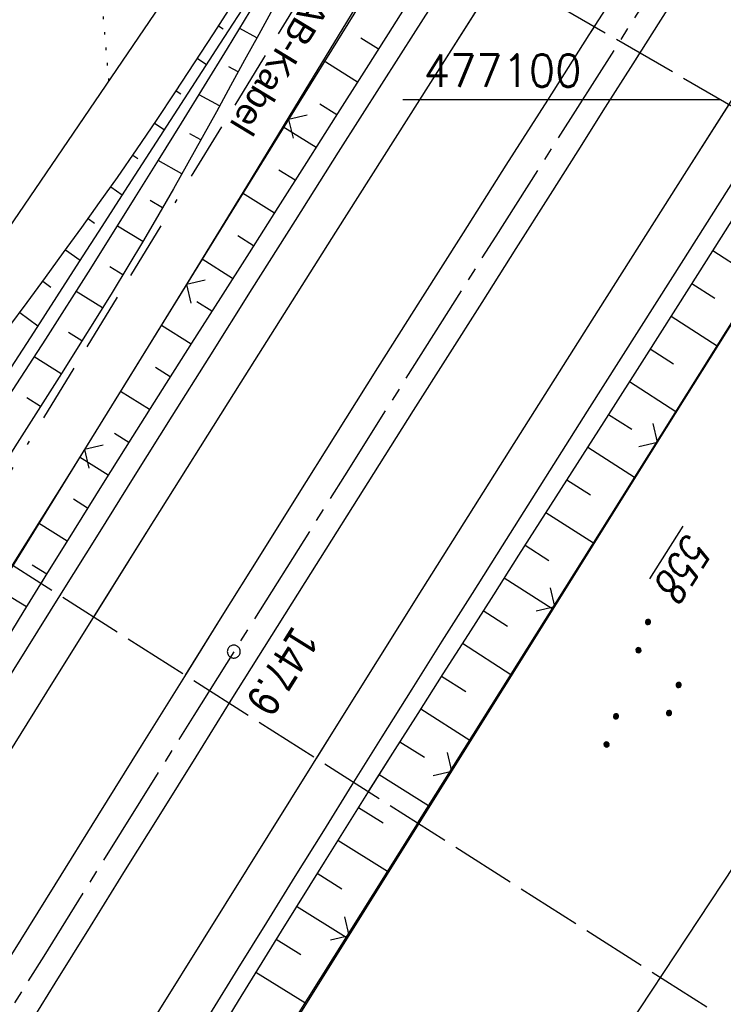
# Model space of a CAD drawing. Extents: x 510526 to 513920, y 467229 to 478797.
# Tile 429 of 467: x 512839 to 512894, y 477030 to 477106. Entities that reach past the tile are written whole.
import ezdxf
from ezdxf.enums import TextEntityAlignment as Align

# ---------------------------------------------------------------- set-up
doc = ezdxf.new("R2010")
doc.units = 0
doc.header["$LTSCALE"] = 10
doc.header["$MEASUREMENT"] = 0
for name, pattern in [('ACAD_ISO16W100', [73, 15, -6.5, 15, -6.5, 15, -7, 1, -7]), ('ACHSE', [5.5, 4, -0.5, 0.5, -0.5]), ('LT00', [0]), ('LT14', [0.6, 0.5, -0.1]), ('PUNKTX2_STR', [0.6, 0.1, -0.5])]:
    doc.linetypes.add(name, pattern=pattern)
doc.layers.get('0').update_dxf_attribs({"linetype": 'LT00'})
for name, color, linetype in [('-AX-020', 250, 'ACHSE'), ('-ST-20-1', 250, 'LT00'), ('BAB-KABEL', 220, 'ACAD_ISO16W100'), ('BAB-KABEL_TEXT', 221, 'Continuous'), ('DFK_AB_FLNR', 7, 'Continuous'), ('DFK_AB_L', 21, 'LT00'), ('DFK_NUTZUNG', 250, 'LT00'), ('DFK_NUTZUNGSGRENZE', 70, 'PUNKTX2_STR'), ('V87_AFBR_BAB', 250, 'LT00'), ('V87_BOESCH', 250, 'LT00'), ('V87_BOSCHUNG', 250, 'LT00'), ('V87_LD_MARK', 250, 'LT00'), ('V87_ZAUN', 40, 'LT00'), ('V88_AFBR_BAB', 250, 'LT00'), ('V88_BOESCH', 250, 'LT00'), ('V88_BOSCHUNG', 250, 'LT00'), ('V88_LD_MARK', 250, 'LT00'), ('V88_RASTER', 250, 'LT00'), ('V88_ZAUN', 40, 'LT00')]:
    doc.layers.add(name, color=color, linetype=linetype)
doc.layers.add('-BLATT_87-RAND', color=7, linetype='LT14', plot=False)
doc.layers.add('-BLATT_88-RAND', color=7, linetype='LT14', plot=False)
doc.styles.add('Beschrift', font='ARIAL.TTF')
doc.styles.get("Standard").update_dxf_attribs({"font": 'romans.shx'})

# ---------------------------------------------------------------- blocks, each defined once
blk = doc.blocks.new('SYMB0002')
at = {"color": 0, "linetype": 'ByBlock'}
for points in [[(-0.031395, 0.499013), (-0.093691, 0.491144), (-0.154509, 0.475528), (-0.21289, 0.452414), (-0.267913, 0.422164), (-0.318712, 0.385257), (-0.364484, 0.342274), (-0.404509, 0.293893), (-0.438154, 0.240877), (-0.464888, 0.184062), (-0.484292, 0.124345), (-0.496058, 0.062667), (-0.5, 0)], [(-0.5, 0), (-0.496058, -0.062667), (-0.484292, -0.124345), (-0.464888, -0.184062), (-0.438154, -0.240877), (-0.404509, -0.293893), (-0.364485, -0.342274), (-0.318712, -0.385257), (-0.267914, -0.422164), (-0.21289, -0.452414), (-0.154509, -0.475529), (-0.093691, -0.491144), (-0.031395, -0.499014), (0.031395, -0.499014)], [(0.5, 0), (0.496057, 0.062667), (0.484292, 0.124345), (0.464888, 0.184062), (0.438153, 0.240877), (0.404509, 0.293893), (0.364484, 0.342274), (0.318712, 0.385257), (0.267913, 0.422164), (0.21289, 0.452414), (0.154509, 0.475528), (0.093691, 0.491144), (0.031395, 0.499013), (-0.031395, 0.499013)], [(0.031395, -0.499014), (0.093691, -0.491144), (0.154509, -0.475529), (0.21289, -0.452414), (0.267914, -0.422164), (0.318712, -0.385257), (0.364485, -0.342274), (0.404509, -0.293893), (0.438154, -0.240877), (0.464889, -0.184062), (0.484292, -0.124345), (0.496058, -0.062667), (0.5, 0)]]:
    blk.add_lwpolyline(points, dxfattribs=at)
blk = doc.blocks.new('SYMB0024')
at = {"color": 0, "linetype": 'ByBlock'}
for p, q in [((-0.5, 0.5), (0, 0)), ((0, 0), (0.5, 0.5))]:
    blk.add_line(p, q, dxfattribs=at)
blk = doc.blocks.new('SYMB7111')
at = {"color": 0, "linetype": 'ByBlock'}
for p, q in [((-0.13, 0.202919), (-0.13, 0.177081)), ((-0.125, 0.172895), (-0.125, 0.207105)), ((-0.12, 0.209164), (-0.12, 0.170836)), ((-0.115, 0.170204), (-0.115, 0.209796)), ((-0.11, 0.209164), (-0.11, 0.170836)), ((-0.105, 0.172895), (-0.105, 0.207105)), ((-0.1, 0.202919), (-0.1, 0.177081)), ((-0.095, 0.189874), (-0.095, 0.190146)), ((0.1, 0.202919), (0.1, 0.177081)), ((0.105, 0.172895), (0.105, 0.207105)), ((0.11, 0.209164), (0.11, 0.170836)), ((0.115, 0.170204), (0.115, 0.209796)), ((0.12, 0.209164), (0.12, 0.170836)), ((0.125, 0.172895), (0.125, 0.207105)), ((0.13, 0.202919), (0.13, 0.177081)), ((0.135, 0.189874), (0.135, 0.190146)), ((-0.515, -0.177081), (-0.515, -0.202919)), ((-0.51, -0.207105), (-0.51, -0.172895)), ((-0.505, -0.170836), (-0.505, -0.209164)), ((-0.5, -0.209796), (-0.5, -0.170204)), ((-0.495, -0.170836), (-0.495, -0.209164)), ((-0.49, -0.207105), (-0.49, -0.172895)), ((-0.485, -0.177081), (-0.485, -0.202919)), ((-0.48, -0.190126), (-0.48, -0.189854)), ((-0.285, -0.177081), (-0.285, -0.202919)), ((-0.28, -0.207105), (-0.28, -0.172895)), ((-0.275, -0.170836), (-0.275, -0.209164)), ((-0.27, -0.209796), (-0.27, -0.170204)), ((-0.265, -0.170836), (-0.265, -0.209164)), ((-0.26, -0.207105), (-0.26, -0.172895)), ((-0.255, -0.177081), (-0.255, -0.202919)), ((-0.25, -0.190126), (-0.25, -0.189854)), ((0.255, -0.177081), (0.255, -0.202919)), ((0.26, -0.207105), (0.26, -0.172895)), ((0.265, -0.170836), (0.265, -0.209164)), ((0.27, -0.209796), (0.27, -0.170204)), ((0.275, -0.170836), (0.275, -0.209164)), ((0.28, -0.207105), (0.28, -0.172895)), ((0.285, -0.177081), (0.285, -0.202919)), ((0.29, -0.190126), (0.29, -0.189854)), ((0.485, -0.177081), (0.485, -0.202919)), ((0.49, -0.207105), (0.49, -0.172895)), ((0.495, -0.170836), (0.495, -0.209164)), ((0.5, -0.209796), (0.5, -0.170204)), ((0.505, -0.170836), (0.505, -0.209164)), ((0.51, -0.207105), (0.51, -0.172895)), ((0.515, -0.177081), (0.515, -0.202919)), ((0.52, -0.190126), (0.52, -0.189854))]:
    blk.add_line(p, q, dxfattribs=at)
for points in [[(-0.095, 0.19), (-0.096981, 0.198678), (-0.10253, 0.205637), (-0.11055, 0.209499), (-0.11945, 0.209499), (-0.12747, 0.205637), (-0.133019, 0.198678), (-0.135, 0.19), (-0.133019, 0.181322), (-0.12747, 0.174363), (-0.11945, 0.170501), (-0.11055, 0.170501), (-0.10253, 0.174363), (-0.096981, 0.181322), (-0.095, 0.19)], [(0.135, 0.19), (0.133019, 0.198678), (0.12747, 0.205637), (0.11945, 0.209499), (0.11055, 0.209499), (0.10253, 0.205637), (0.096981, 0.198678), (0.095, 0.19), (0.096981, 0.181322), (0.10253, 0.174363), (0.11055, 0.170501), (0.11945, 0.170501), (0.12747, 0.174363), (0.133019, 0.181322), (0.135, 0.19)], [(-0.48, -0.19), (-0.481981, -0.181322), (-0.48753, -0.174363), (-0.49555, -0.170501), (-0.50445, -0.170501), (-0.51247, -0.174363), (-0.518019, -0.181322), (-0.52, -0.19), (-0.518019, -0.198678), (-0.51247, -0.205637), (-0.50445, -0.209499), (-0.49555, -0.209499), (-0.48753, -0.205637), (-0.481981, -0.198678), (-0.48, -0.19)], [(-0.25, -0.19), (-0.251981, -0.181322), (-0.25753, -0.174363), (-0.26555, -0.170501), (-0.27445, -0.170501), (-0.28247, -0.174363), (-0.288019, -0.181322), (-0.29, -0.19), (-0.288019, -0.198678), (-0.28247, -0.205637), (-0.27445, -0.209499), (-0.26555, -0.209499), (-0.25753, -0.205637), (-0.251981, -0.198678), (-0.25, -0.19)], [(0.29, -0.19), (0.288019, -0.181322), (0.28247, -0.174363), (0.27445, -0.170501), (0.26555, -0.170501), (0.25753, -0.174363), (0.251981, -0.181322), (0.25, -0.19), (0.251981, -0.198678), (0.25753, -0.205637), (0.26555, -0.209499), (0.27445, -0.209499), (0.28247, -0.205637), (0.288019, -0.198678), (0.29, -0.19)], [(0.52, -0.19), (0.518019, -0.181322), (0.51247, -0.174363), (0.50445, -0.170501), (0.49555, -0.170501), (0.48753, -0.174363), (0.481981, -0.181322), (0.48, -0.19), (0.481981, -0.198678), (0.48753, -0.205637), (0.49555, -0.209499), (0.50445, -0.209499), (0.51247, -0.205637), (0.518019, -0.198678), (0.52, -0.19)]]:
    blk.add_lwpolyline(points, dxfattribs=at)

msp = doc.modelspace()

# ---------------------------------------------------------------- linework, layer by layer
at = {"layer": '-AX-020', "ltscale": 0.2, "flags": 128}
msp.add_lwpolyline([(513881.716, 478796.972), (513877.87, 478787.354), (513870.367, 478768.801), (513862.788, 478750.278), (513855.137, 478731.786), (513847.411, 478713.324), (513839.611, 478694.893), (513831.738, 478676.494), (513823.791, 478658.127), (513815.771, 478639.791), (513807.678, 478621.487), (513799.512, 478603.216), (513791.272, 478584.978), (513782.96, 478566.773), (513774.576, 478548.601), (513766.118, 478530.463), (513757.588, 478512.359), (513748.986, 478494.289), (513740.312, 478476.254), (513731.565, 478458.253), (513722.747, 478440.287), (513713.857, 478422.357), (513704.896, 478404.463), (513695.863, 478386.605), (513686.758, 478368.782), (513677.583, 478350.997), (513668.336, 478333.248), (513659.019, 478315.536), (513649.63, 478297.862), (513640.172, 478280.225), (513630.643, 478262.626), (513621.043, 478245.066), (513611.374, 478227.544), (513601.634, 478210.061), (513591.825, 478192.617), (513586.745, 478183.647), (513576.83, 478166.262), (513566.848, 478148.917), (513556.8, 478131.609), (513546.688, 478114.338), (513536.514, 478097.104), (513526.28, 478079.906), (513515.988, 478062.743), (513505.638, 478045.613), (513495.234, 478028.517), (513484.778, 478011.453), (513474.27, 477994.421), (513463.712, 477977.419), (513453.108, 477960.447), (513442.457, 477943.503), (513431.762, 477926.587), (513421.026, 477909.698), (513410.248, 477892.835), (513399.432, 477875.997), (513388.579, 477859.182), (513377.691, 477842.39), (513366.769, 477825.62), (513355.815, 477808.871), (513344.831, 477792.142), (513333.819, 477775.431), (513322.78, 477758.738), (513311.715, 477742.062), (513300.628, 477725.401), (513289.519, 477708.754), (513278.389, 477692.121), (513267.242, 477675.5), (513256.078, 477658.891), (513244.899, 477642.291), (513233.706, 477625.7), (513222.502, 477609.117), (513211.288, 477592.542), (513200.066, 477575.971), (513188.837, 477559.405), (513177.603, 477542.843), (513166.366, 477526.282), (513154.797, 477509.239), (513142.496, 477491.114), (513130.197, 477472.988), (513117.902, 477454.859), (513105.613, 477436.726), (513093.333, 477418.587), (513081.064, 477400.44), (513068.808, 477382.285), (513056.567, 477364.119), (513044.344, 477345.942), (513032.141, 477327.752), (513019.958, 477309.547), (513007.8, 477291.325), (512995.668, 477273.087), (512983.565, 477254.83), (512971.492, 477236.552), (512959.452, 477218.253), (512947.447, 477199.931), (512935.479, 477181.584), (512923.551, 477163.212), (512911.665, 477144.812), (512899.822, 477126.385), (512888.026, 477107.927), (512876.279, 477089.439), (512864.582, 477070.918), (512852.939, 477052.364), (512841.352, 477033.775), (512829.822, 477015.15), (512818.352, 476996.488), (512806.945, 476977.787), (512795.603, 476959.048), (512789.644, 476949.141), (512778.405, 476930.339), (512767.236, 476911.496), (512756.135, 476892.613), (512745.103, 476873.688), (512734.14, 476854.724), (512723.246, 476835.72), (512712.422, 476816.676), (512701.668, 476797.593), (512690.983, 476778.471), (512680.369, 476759.309), (512669.824, 476740.11), (512659.35, 476720.871), (512648.946, 476701.595), (512638.612, 476682.281), (512628.349, 476662.929), (512618.157, 476643.54), (512608.036, 476624.113), (512597.985, 476604.65), (512588.006, 476585.15), (512578.098, 476565.614), (512568.261, 476546.042), (512558.497, 476526.434), (512548.803, 476506.791), (512539.182, 476487.112), (512529.632, 476467.399), (512520.155, 476447.65), (512510.749, 476427.867), (512501.416, 476408.05), (512492.156, 476388.199), (512482.968, 476368.314), (512473.852, 476348.396), (512464.81, 476328.445), (512455.84, 476308.46), (512446.944, 476288.443), (512438.12, 476268.394), (512429.37, 476248.313), (512420.694, 476228.2), (512412.09, 476208.055), (512403.561, 476187.879), (512395.105, 476167.672), (512386.723, 476147.434), (512378.415, 476127.166), (512370.181, 476106.867), (512362.021, 476086.539), (512353.936, 476066.181), (512345.925, 476045.794), (512337.988, 476025.377), (512330.127, 476004.932), (512322.339, 475984.458), (512314.627, 475963.955), (512306.989, 475943.425), (512299.427, 475922.867), (512291.94, 475902.281), (512284.528, 475881.669), (512277.191, 475861.029), (512269.93, 475840.362), (512262.744, 475819.67), (512255.634, 475798.951), (512248.599, 475778.206), (512241.641, 475757.436), (512234.758, 475736.641), (512227.951, 475715.82), (512221.221, 475694.975), (512214.566, 475674.105), (512207.988, 475653.211), (512201.487, 475632.294), (512200.128, 475627.887), (512194.281, 475608.791), (512188.5, 475589.674), (512182.785, 475570.538), (512177.137, 475551.381), (512171.56, 475532.204), (512166.053, 475513.007), (512160.618, 475493.788), (512155.257, 475474.55), (512149.971, 475455.29), (512148.09, 475448.361), (512142.908, 475429.074), (512137.804, 475409.765), (512132.778, 475390.436), (512127.829, 475371.088), (512122.957, 475351.719), (512118.163, 475332.332), (512113.447, 475312.925), (512108.808, 475293.499), (512104.247, 475274.055), (512099.765, 475254.593), (512095.36, 475235.113), (512091.033, 475215.616), (512086.785, 475196.101), (512082.614, 475176.57), (512078.522, 475157.022), (512074.508, 475137.458), (512070.573, 475117.878), (512066.716, 475098.282), (512063.238, 475080.246), (512059.532, 475060.621), (512055.901, 475040.983), (512052.344, 475021.33), (512048.857, 475001.665), (512045.438, 474981.988), (512042.084, 474962.3), (512038.794, 474942.602), (512035.562, 474922.893), (512032.388, 474903.175), (512029.269, 474883.449), (512026.201, 474863.714), (512023.183, 474843.972), (512020.21, 474824.222), (512017.282, 474804.467), (512014.394, 474784.705), (512011.544, 474764.937), (512008.73, 474745.165), (512005.949, 474725.388), (512003.198, 474705.607), (512000.474, 474685.821), (511997.775, 474666.033), (511995.098, 474646.242), (511992.439, 474626.448), (511989.798, 474606.651), (511987.169, 474586.854), (511984.552, 474567.054), (511981.943, 474547.253), (511979.34, 474527.452), (511976.744, 474507.689), (511975.127, 474495.377), (511973.477, 474482.815), (511971.825, 474470.254), (511970.169, 474457.693), (511968.506, 474445.133), (511966.835, 474432.574), (511965.154, 474420.016), (511963.46, 474407.46), (511961.752, 474394.906), (511960.027, 474382.355), (511958.283, 474369.806), (511956.518, 474357.259), (511954.73, 474344.717), (511952.918, 474332.177), (511951.078, 474319.642), (511949.209, 474307.111), (511947.309, 474294.584), (511945.376, 474282.063), (511943.407, 474269.547), (511941.4, 474257.038), (511939.355, 474244.534), (511937.267, 474232.038), (511935.137, 474219.549), (511932.96, 474207.067), (511930.736, 474194.594), (511928.462, 474182.131), (511926.136, 474169.676), (511923.757, 474157.232), (511921.321, 474144.799), (511918.829, 474132.377), (511916.276, 474119.967), (511913.661, 474107.57), (511910.982, 474095.187), (511908.238, 474082.818), (511905.425, 474070.464), (511902.544, 474058.127), (511899.59, 474045.806), (511896.562, 474033.504), (511893.47, 474021.261), (511890.29, 474008.997), (511887.033, 473996.753), (511883.699, 473984.53), (511880.287, 473972.328), (511876.798, 473960.148), (511873.233, 473947.991), (511869.591, 473935.856), (511865.873, 473923.745), (511862.077, 473911.656), (511858.206, 473899.593), (511854.259, 473887.554), (511850.236, 473875.54), (511846.136, 473863.552), (511841.962, 473851.59), (511837.711, 473839.654), (511833.386, 473827.746), (511828.985, 473815.865), (511824.51, 473804.012), (511819.96, 473792.188), (511815.335, 473780.392), (511810.636, 473768.626), (511805.863, 473756.89), (511801.015, 473745.185), (511796.094, 473733.51), (511791.099, 473721.866), (511786.031, 473710.255), (511780.889, 473698.675), (511775.675, 473687.128), (511770.388, 473675.615), (511765.028, 473664.135), (511759.596, 473652.689), (511754.091, 473641.278), (511748.515, 473629.901), (511742.867, 473618.56), (511737.147, 473607.255), (511731.356, 473595.986), (511725.494, 473584.754), (511719.562, 473573.559), (511713.558, 473562.402), (511707.485, 473551.283), (511701.341, 473540.203), (511695.128, 473529.162), (511688.845, 473518.159), (511682.492, 473507.198), (511676.07, 473496.276), (511669.58, 473485.395), (511663.021, 473474.555), (511656.394, 473463.757), (511649.699, 473453.001), (511642.935, 473442.288), (511636.105, 473431.617), (511629.207, 473420.99), (511622.242, 473410.406), (511615.211, 473399.867), (511608.113, 473389.372), (511600.949, 473378.922), (511593.719, 473368.518), (511586.423, 473358.16), (511579.062, 473347.848), (511571.637, 473337.582), (511564.147, 473327.364), (511556.592, 473317.193), (511548.973, 473307.07), (511541.291, 473296.996), (511533.545, 473286.969), (511525.735, 473276.993), (511517.863, 473267.066), (511509.929, 473257.188), (511501.932, 473247.361), (511493.873, 473237.584), (511485.753, 473227.859), (511477.572, 473218.186), (511475.548, 473215.811), (511467.291, 473206.202), (511458.976, 473196.642), (511450.605, 473187.132), (511442.182, 473177.667), (511433.709, 473168.249), (511425.188, 473158.872), (511416.622, 473149.537), (511408.014, 473140.241), (511399.365, 473130.982), (511390.679, 473121.758), (511381.958, 473112.568), (511373.205, 473103.409), (511364.421, 473094.278), (511355.61, 473085.175), (511346.772, 473076.096), (511337.912, 473067.039), (511329.031, 473058.003), (511320.132, 473048.986), (511311.216, 473039.984), (511302.286, 473030.997), (511293.345, 473022.02), (511284.394, 473013.053), (511275.436, 473004.094), (511266.473, 472995.139), (511255.909, 472984.591), (511236.789, 472965.502), (511230.177, 472958.9), (511223.567, 472952.294), (511216.964, 472945.683), (511210.368, 472939.063), (511203.785, 472932.433), (511197.215, 472925.788), (511190.663, 472919.125), (511184.131, 472912.443), (511177.622, 472905.739), (511171.139, 472899.01), (511164.685, 472892.252), (511158.263, 472885.464), (511151.877, 472878.643), (511145.529, 472871.786), (511139.222, 472864.891), (511132.96, 472857.955), (511126.746, 472850.976), (511120.583, 472843.952), (511114.476, 472836.881), (511109.32, 472830.82), (511103.322, 472823.655), (511097.386, 472816.438), (511091.511, 472809.171), (511085.699, 472801.854), (511079.95, 472794.488), (511074.265, 472787.072), (511068.642, 472779.609), (511063.084, 472772.097), (511057.591, 472764.538), (511052.162, 472756.933), (511046.799, 472749.281), (511041.501, 472741.584), (511036.27, 472733.841), (511031.105, 472726.054), (511026.007, 472718.223), (511020.976, 472710.349), (511016.012, 472702.431), (511011.117, 472694.472), (511006.29, 472686.471), (511001.532, 472678.429), (510996.842, 472670.347), (510992.223, 472662.225), (510987.672, 472654.063), (510983.192, 472645.863), (510978.782, 472637.625), (510974.443, 472629.349), (510970.175, 472621.036), (510965.978, 472612.687), (510961.853, 472604.303), (510957.799, 472595.883), (510953.818, 472587.43), (510949.91, 472578.942), (510946.074, 472570.422), (510942.311, 472561.868), (510938.622, 472553.283), (510935.007, 472544.666), (510931.465, 472536.02), (510927.997, 472527.343), (510924.604, 472518.636), (510921.286, 472509.901), (510918.042, 472501.138), (510914.874, 472492.347), (510911.781, 472483.529), (510908.763, 472474.686), (510905.821, 472465.817), (510902.956, 472456.923), (510900.166, 472448.004), (510897.454, 472439.062), (510894.817, 472430.098), (510892.258, 472421.111), (510889.776, 472412.102), (510887.37, 472403.073), (510885.043, 472394.023), (510882.792, 472384.954), (510880.62, 472375.866), (510878.525, 472366.759), (510876.509, 472357.635), (510874.57, 472348.494), (510872.71, 472339.337), (510870.929, 472330.164), (510869.226, 472320.976), (510867.602, 472311.774), (510866.056, 472302.558), (510864.59, 472293.33), (510863.202, 472284.089), (510861.894, 472274.837), (510860.665, 472265.574), (510859.516, 472256.301), (510858.445, 472247.018), (510857.455, 472237.726), (510856.544, 472228.427), (510855.712, 472219.119), (510854.96, 472209.806), (510854.288, 472200.485), (510853.696, 472191.159), (510853.184, 472181.829), (510852.752, 472172.495), (510852.399, 472163.157), (510852.127, 472153.817), (510851.934, 472144.475), (510851.822, 472135.131), (510851.789, 472125.787), (510851.836, 472116.443), (510851.964, 472107.1), (510852.009, 472104.711), (510852.237, 472095.37), (510852.543, 472086.03), (510852.927, 472076.694), (510853.387, 472067.361), (510853.922, 472058.032), (510854.53, 472048.707), (510855.21, 472039.388), (510855.961, 472030.074), (510856.782, 472020.766), (510857.671, 472011.464), (510858.627, 472002.169), (510859.649, 471992.88), (510860.734, 471983.599), (510861.883, 471974.326), (510863.094, 471965.06), (510864.364, 471955.802), (510865.694, 471946.554), (510867.082, 471937.313), (510868.525, 471928.081), (510870.024, 471918.857), (510871.577, 471909.643), (510873.182, 471900.438), (510874.839, 471891.241), (510876.545, 471882.054), (510878.3, 471872.876), (510880.102, 471863.708), (510881.95, 471854.548), (510883.842, 471845.397), (510885.778, 471836.255), (510887.756, 471827.123), (510889.775, 471817.999), (510891.834, 471808.885), (510893.93, 471799.779), (510896.064, 471790.681), (510898.233, 471781.592), (510900.437, 471772.511), (510902.673, 471763.439), (510904.942, 471754.374), (510907.241, 471745.317), (510909.57, 471736.267), (510911.926, 471727.225), (510914.31, 471718.19), (510916.719, 471709.161), (510919.152, 471700.139), (510921.608, 471691.124), (510924.087, 471682.114), (510926.585, 471673.11), (510929.104, 471664.112), (510931.64, 471655.118), (510934.193, 471646.129), (510936.762, 471637.145), (510939.345, 471628.165), (510941.941, 471619.188), (510944.55, 471610.216), (510947.169, 471601.246), (510949.797, 471592.279), (510952.434, 471583.314), (510955.078, 471574.352), (510957.727, 471565.391), (510960.382, 471556.431), (510963.039, 471547.473), (510967.703, 471531.767), (510970.248, 471523.199), (510975.26, 471506.323), (510980.27, 471489.445), (510985.273, 471472.566), (510990.267, 471455.684), (510995.248, 471438.798), (511000.214, 471421.908), (511005.162, 471405.012), (511010.087, 471388.11), (511014.988, 471371.201), (511019.861, 471354.283), (511024.703, 471337.357), (511029.511, 471320.421), (511034.281, 471303.475), (511039.011, 471286.517), (511043.698, 471269.547), (511048.338, 471252.564), (511052.928, 471235.568), (511057.465, 471218.557), (511061.945, 471201.532), (511066.367, 471184.491), (511070.726, 471167.434), (511075.019, 471150.36), (511079.243, 471133.269), (511083.395, 471116.16), (511086.572, 471102.843), (511090.589, 471085.702), (511094.527, 471068.543), (511098.388, 471051.366), (511102.17, 471034.172), (511105.875, 471016.961), (511109.501, 470999.734), (511113.048, 470982.489), (511116.518, 470965.23), (511119.908, 470947.954), (511123.221, 470930.663), (511126.454, 470913.357), (511129.609, 470896.037), (511132.686, 470878.703), (511135.683, 470861.354), (511138.602, 470843.993), (511141.441, 470826.619), (511144.202, 470809.231), (511146.884, 470791.831), (511149.487, 470774.42), (511152.01, 470756.996), (511154.454, 470739.562), (511156.819, 470722.116), (511159.105, 470704.66), (511161.311, 470687.193), (511163.438, 470669.717), (511165.485, 470652.232), (511165.638, 470650.897), (511167.873, 470631.022), (511170.027, 470611.138), (511172.103, 470591.246), (511174.098, 470571.346), (511176.014, 470551.438), (511177.851, 470531.523), (511179.526, 470512.546), (511180.884, 470496.345), (511182.163, 470480.137), (511183.363, 470463.922), (511184.482, 470447.702), (511185.522, 470431.478), (511186.482, 470415.247), (511187.362, 470399.013), (511188.162, 470382.774), (511188.882, 470366.532), (511189.522, 470350.286), (511190.082, 470334.037), (511190.563, 470317.786), (511190.963, 470301.532), (511191.284, 470285.277), (511191.524, 470269.02), (511191.684, 470252.763), (511191.765, 470236.505), (511191.765, 470220.247), (511191.686, 470203.988), (511191.526, 470187.731), (511191.287, 470171.474), (511191.243, 470169.007), (511190.912, 470152.752), (511190.504, 470136.499), (511190.023, 470120.247), (511189.472, 470103.998), (511188.854, 470087.752), (511188.173, 470071.508), (511187.432, 470055.266), (511186.634, 470039.027), (511185.783, 470022.791), (511184.882, 470006.558), (511183.935, 469990.327), (511182.944, 469974.099), (511181.913, 469957.873), (511180.846, 469941.65), (511179.745, 469925.429), (511178.614, 469909.21), (511177.457, 469892.993), (511176.276, 469876.777), (511175.075, 469860.563), (511173.858, 469844.35), (511172.627, 469828.139), (511171.386, 469811.927), (511170.138, 469795.717), (511168.847, 469778.991), (511030.959, 467993.348), (511029.419, 467973.407), (511027.883, 467953.466), (511026.353, 467933.525), (511024.832, 467913.582), (511023.323, 467893.64), (511021.828, 467873.695), (511020.353, 467853.75), (511018.898, 467833.804), (511017.467, 467813.855), (511016.063, 467793.903), (511014.69, 467773.951), (511013.35, 467753.995), (511012.046, 467734.038), (511010.782, 467714.078), (511009.56, 467694.116), (511008.383, 467674.151), (511007.254, 467654.183), (511006.177, 467634.211), (511005.154, 467614.237), (511004.188, 467594.261), (511003.284, 467574.281), (511002.442, 467554.299), (511001.667, 467534.314), (511000.962, 467514.327), (511000.329, 467494.336), (510999.772, 467474.345), (510999.556, 467465.709), (510999.112, 467445.714), (510998.747, 467425.717), (510998.463, 467405.719), (510998.259, 467385.719), (510998.135, 467365.72), (510998.091, 467345.72), (510998.127, 467325.72), (510998.243, 467305.721), (510998.439, 467285.721), (510998.715, 467265.723), (510999.071, 467245.726), (510999.432, 467229.156)], dxfattribs=at)
at = {"layer": '-BLATT_87-RAND'}
msp.add_lwpolyline([(513217.937, 477919.217), (512721.328, 477138.829), (512963.46, 476984.746), (513460.068, 477765.134), (513217.937, 477919.217)], dxfattribs=at)
at = {"layer": '-BLATT_88-RAND'}
msp.add_lwpolyline([(512755.747, 477179.713), (512292.823, 476378.884), (512541.297, 476235.253), (513004.22, 477036.082), (512755.747, 477179.713)], dxfattribs=at)
at = {"layer": 'BAB-KABEL', "ltscale": 0.03, "flags": 128}
msp.add_lwpolyline([(513339.839, 477816.319), (513312.266, 477774.649), (513284.672, 477732.996), (513252.5, 477694.412), (513223.881, 477653.496), (513195.795, 477612.121), (513167.629, 477570.875), (513139.88, 477529.298), (513111.793, 477487.916), (513083.807, 477446.454), (513055.844, 477404.978), (513022.492, 477355.034), (513000.515, 477321.52), (512973.122, 477279.62), (512945.422, 477237.871), (512917.575, 477196.217), (512879.155, 477137.499), (512858.339, 477103.216), (512837.389, 477068.954), (512811.451, 477026.06), (512784.195, 476983.896), (512756.652, 476941.559), (512731.123, 476898.632), (512706.393, 476854.964), (512681.949, 476811.101), (512658.869, 476770.394), (512633.742, 476723.052), (512609.823, 476678.973), (512586.03, 476634.72), (512574.463, 476609.04), (512565.77, 476584.237), (512545.206, 476542.916), (512523.454, 476497.739), (512501.769, 476452.474), (512480.246, 476407.171), (512458.846, 476361.789), (512438.563, 476315.939), (512418.177, 476270.118), (512378.72, 476177.833), (512359.892, 476131.364), (512341.348, 476084.783), (512322.575, 476038.314), (512304.817, 475991.341), (512287.677, 475944.24), (512270.282, 475897.168), (512254.121, 475849.696), (512237.768, 475802.276), (512221.53, 475754.824), (512205.859, 475707.192), (512190.782, 475659.377), (512175.78, 475611.52), (512161.516, 475563.423), (512145.692, 475515.804), (512137.725, 475496.074), (512130.625, 475467.918), (512119.035, 475418.91), (512105.583, 475370.555), (512100.73, 475351.099), (512084.182, 475320.513), (512082.618, 475318.668), (512071.987, 475296.243), (512062.064, 475264.372), (512059.316, 475232.902), (512061.872, 475193.176), (512054.818, 475143.1), (512045.689, 475099.989), (512036.29, 475050.898), (512027.273, 475001.725), (512018.223, 474952.549), (512008.899, 474903.418), (512000.14, 474854.229), (511992.355, 474804.855), (511985.273, 474755.369), (511977.385, 474700.851), (511969.41, 474646.425), (511966.53, 474615.204), (511972.795, 474604.79), (511970.049, 474596.165), (511959.565, 474586.374), (511941.907, 474517.478), (511936.852, 474477.772), (511926.657, 474399.733), (511919.973, 474355.376), (511910.09, 474296.615), (511899.454, 474238.126), (511883.784, 474152.683), (511870.289, 474094.001), (511857.131, 474053.876), (511852.776, 474012.454), (511853.171, 473966.862), (511852.492, 473957.146), (511851.311, 473949.656), (511841.692, 473942.065), (511825.821, 473895.229), (511826.651, 473894.117), (511810.899, 473851.945), (511793.573, 473805.027), (511775.285, 473758.358), (511755.124, 473712.475), (511734.052, 473667.008), (511712.225, 473621.972), (511689.498, 473577.273), (511665.157, 473533.497), (511639.854, 473490.241), (511612.908, 473448.14), (511601.588, 473431.806), (511558.048, 473366.072), (511514.894, 473306.01), (511484.056, 473267.454), (511450.631, 473224.7), (511393.065, 473164.53), (511363.017, 473132.866), (511308.517, 473076.446), (511275.572, 473040.359), (511243.006, 473009.331), (511235.22, 472986.054), (511231.03, 472981.056), (511075.99, 472813.106), (511070.243, 472807.304), (511057.801, 472797.513), (511038.028, 472769.96), (511010.695, 472730.526), (510983.876, 472687.185), (510959.577, 472643.761), (510934.3, 472604.326), (510904.804, 472574.327), (510913.914, 472558.288), (510911.702, 472550.665), (510911.228, 472549.239), (510895.971, 472514.712), (510882.655, 472477.924), (510872.403, 472460.753), (510857.497, 472432.352), (510836.101, 472381.12), (510836.281, 472368.894), (510832.944, 472355.972), (510830.181, 472332.026), (510848.219, 472325.537), (510838.512, 472271.416), (510831.965, 472215.431), (510830.702, 472169.392), (510828.833, 472118.665), (510829.075, 472067.625), (510833.949, 472011.739), (510842.444, 471951.437), (510849.978, 471906.34), (510856.18, 471866.272), (510867.229, 471812.821), (510879.853, 471762.875), (510891.506, 471713.806), (510903.789, 471665.07), (510916.063, 471616.285), (510929.638, 471568.076), (510950.958, 471501.368), (510971.606, 471429.824), (510974.35, 471422.765), (510989.551, 471366.875), (511004.499, 471314.199), (511016.364, 471270.838), (511026.276, 471232.419), (511039.24, 471184.146), (511056.597, 471116.881), (511065.905, 471078.265), (511077.604, 471030.011), (511089.225, 470981.622), (511098.911, 470932.895), (511107.165, 470884.025), (511116.152, 470835.042), (511125.079, 470786.059), (511133.148, 470736.973), (511137.299, 470706.315), (511129.89, 470689.715), (511129.543, 470684.612), (511132.443, 470671.581), (511143.113, 470670.948), (511145.784, 470638.261), (511151.08, 470588.888), (511155.977, 470539.416), (511159.512, 470489.779), (511162.627, 470440.141), (511165.944, 470390.621), (511167.842, 470340.945), (511167.805, 470291.237), (511167.773, 470272.425), (511169.192, 470243.962), (511168.974, 470223.344), (511163.734, 470203.872), (511151.457, 470170.118), (511152.401, 470145.764), (511161.627, 470107.325), (511162.261, 470078.654), (511157.084, 470021.39), (511153.973, 469975.779), (511150.229, 469924.108), (511146.614, 469878.373), (511141.044, 469826.728), (511133.852, 469745.039), (511131.815, 469700.017), (511128.932, 469655.166), (511125.194, 469595.287), (511130.663, 469554.69), (511130.405, 469544.669), (511121.691, 469477.401)], dxfattribs=at)
at = {"layer": 'DFK_AB_L'}
for p, q in [((512811.932, 477050.8), (512896.598, 477175.22)), ((512962.148, 477143.254), (512874.042, 477009.396))]:
    msp.add_line(p, q, dxfattribs=at)
at = {"layer": 'DFK_NUTZUNGSGRENZE', "ltscale": 0.2}
msp.add_line((512846.39, 477101.44), (512835.18, 477230.29), dxfattribs=at)
at = {"layer": 'V87_AFBR_BAB'}
for points in [[(512915.306, 477154.608), (512909.002, 477144.83), (512902.709, 477135.044), (512896.299, 477125.054), (512889.901, 477115.056), (512886.689, 477110.028), (512883.48, 477104.997), (512880.276, 477099.965), (512877.075, 477094.929), (512873.762, 477089.705), (512870.454, 477084.477), (512867.153, 477079.245), (512863.86, 477074.008), (512860.944, 477069.357), (512858.034, 477064.702), (512855.127, 477060.045), (512852.289, 477055.491)], [(512842.613, 477061.649), (512842.728, 477061.834), (512845.575, 477066.394), (512848.425, 477070.953), (512851.278, 477075.509), (512854.135, 477080.063), (512857.462, 477085.355), (512860.796, 477090.643), (512864.137, 477095.927), (512867.485, 477101.206), (512870.099, 477105.317), (512872.718, 477109.425), (512875.339, 477113.532), (512877.962, 477117.637), (512880.587, 477121.741), (512884.818, 477128.354), (512889.051, 477134.966), (512893.287, 477141.576), (512896.413, 477146.449), (512899.542, 477151.319)], [(512931.063, 477150.491), (512928.503, 477146.526), (512925.297, 477141.559), (512922.093, 477136.59), (512918.892, 477131.62), (512915.694, 477126.647), (512912.505, 477121.678), (512909.32, 477116.706), (512906.14, 477111.732), (512902.962, 477106.756), (512898.616, 477099.94), (512894.276, 477093.12), (512889.942, 477086.297), (512883.356, 477075.902), (512876.783, 477065.498), (512874.454, 477061.804), (512872.128, 477058.109), (512869.805, 477054.411), (512867.487, 477050.711), (512865.3, 477047.211)], [(512855.704, 477053.318), (512855.847, 477053.548), (512861.559, 477062.669), (512867.292, 477071.778), (512869.933, 477075.959), (512872.577, 477080.138), (512875.222, 477084.316), (512877.869, 477088.494), (512880.514, 477092.672), (512882.645, 477096.041), (512884.777, 477099.41), (512886.909, 477102.778), (512889.045, 477106.144), (512891.185, 477109.507), (512893.33, 477112.867), (512895.166, 477115.731)]]:
    msp.add_lwpolyline(points, dxfattribs=at)
at = {"layer": 'V87_BOESCH'}
for points in [[(513007.84, 477258.85), (512994.949, 477239.006), (512981.816, 477219.216), (512971.796, 477204.004), (512958.641, 477183.986), (512933.125, 477143.781), (512917.738, 477119.807), (512870.248, 477044.063)], [(512889.958, 477148.191), (512888.429, 477145.677), (512886.909, 477143.156), (512885.398, 477140.63), (512883.893, 477138.101), (512882.392, 477135.569), (512880.892, 477133.036), (512879.393, 477130.503), (512874.959, 477123.037), (512870.506, 477115.581), (512866.033, 477108.137), (512861.541, 477100.706), (512857.028, 477093.287), (512852.494, 477085.881), (512847.937, 477078.489), (512843.358, 477071.111), (512838.915, 477064.002)], [(512874.337, 477134.135), (512870.326, 477127.974), (512866.316, 477121.813), (512862.306, 477115.651), (512859.845, 477111.868), (512857.386, 477108.084), (512854.929, 477104.298), (512852.476, 477100.509), (512850.028, 477096.718), (512847.586, 477092.922), (512845.838, 477090.197), (512844.092, 477087.471), (512842.345, 477084.746), (512840.596, 477082.022), (512838.842, 477079.301), (512837.081, 477076.585), (512835.312, 477073.874), (512833.532, 477071.171), (512832.041, 477068.927), (512831.783, 477068.54)], [(512869.823, 477108.038), (512867.962, 477105.084), (512866.099, 477102.132), (512863.885, 477098.636), (512861.666, 477095.143), (512859.445, 477091.652), (512857.222, 477088.161), (512855.001, 477084.67), (512852.782, 477081.177), (512850.498, 477077.57), (512848.22, 477073.959), (512845.951, 477070.343), (512843.691, 477066.721), (512841.442, 477063.092), (512841.133, 477062.59)], [(512829.689, 477069.873), (512830.122, 477070.506), (512831.68, 477072.744), (512833.057, 477074.688), (512834.446, 477076.624), (512835.846, 477078.553), (512837.252, 477080.477), (512838.663, 477082.398), (512840.074, 477084.319), (512841.483, 477086.242), (512842.888, 477088.168), (512844.284, 477090.099), (512845.67, 477092.038), (512847.041, 477093.987), (512848.559, 477096.184), (512850.058, 477098.393), (512851.541, 477100.613), (512853.01, 477102.843), (512854.469, 477105.08), (512855.919, 477107.323)], [(512859.056, 477107.031), (512857.962, 477105.041), (512856.873, 477103.048), (512855.786, 477101.054), (512854.696, 477099.062), (512853.601, 477097.073), (512852.497, 477095.088), (512851.381, 477093.111), (512850.25, 477091.143), (512849.06, 477089.116), (512847.853, 477087.1), (512846.631, 477085.093), (512845.395, 477083.093), (512844.15, 477081.099), (512842.897, 477079.11), (512841.638, 477077.124), (512840.376, 477075.14), (512839.113, 477073.156), (512837.853, 477071.172), (512836.596, 477069.185), (512835.043, 477066.711), (512834.933, 477066.536)], [(512832.693, 477067.961), (512832.821, 477068.154), (512834.449, 477070.622), (512837.993, 477076.044), (512841.504, 477081.487), (512844.982, 477086.951), (512848.429, 477092.435), (512850.217, 477095.307), (512851.997, 477098.184), (512853.771, 477101.064), (512855.542, 477103.946), (512857.309, 477106.831)], [(512896.191, 477093.274), (512893.705, 477089.351), (512891.217, 477085.43), (512887.932, 477080.261), (512884.642, 477075.094), (512881.349, 477069.93), (512878.054, 477064.767), (512876.101, 477061.708), (512874.149, 477058.648), (512872.198, 477055.587), (512870.251, 477052.524), (512868.309, 477049.459), (512866.435, 477046.489)]]:
    msp.add_lwpolyline(points, dxfattribs=at)
at = {"layer": 'V87_BOSCHUNG'}
for p, q in [((512854.868, 477105.697), (512855.209, 477105.476)), ((512857.82, 477104.781), (512856.494, 477105.5)), ((512867.21, 477103.892), (512865.855, 477104.744)), ((512853.233, 477103.185), (512853.916, 477102.734)), ((512856.382, 477102.148), (512855.653, 477102.544)), ((512865.608, 477101.355), (512862.948, 477103.028)), ((512851.585, 477100.681), (512851.935, 477100.447)), ((512854.944, 477099.515), (512853.351, 477100.38)), ((512864.002, 477098.821), (512862.698, 477099.642)), ((512849.921, 477098.19), (512850.656, 477097.691)), ((512862.394, 477096.289), (512859.836, 477097.897)), ((512853.495, 477096.882), (512852.636, 477097.354)), ((512848.236, 477095.714), (512848.632, 477095.439)), ((512852.027, 477094.253), (512850.202, 477095.284)), ((512860.784, 477093.757), (512859.53, 477094.546)), ((512846.528, 477093.254), (512847.402, 477092.636)), ((512859.173, 477091.226), (512856.714, 477092.773)), ((512850.536, 477091.637), (512849.579, 477092.192)), ((512844.794, 477090.81), (512845.286, 477090.457)), ((512849.013, 477089.037), (512847.038, 477090.214)), ((512857.562, 477088.696), (512856.356, 477089.454)), ((512843.042, 477088.38), (512844.156, 477087.571)), ((512893.051, 477088.319), (512896.576, 477086.055)), ((512855.951, 477086.165), (512853.582, 477087.655)), ((512847.465, 477086.46), (512846.454, 477087.07)), ((512841.277, 477085.96), (512841.905, 477085.499)), ((512891.443, 477085.786), (512893.213, 477084.65)), ((512845.89, 477083.891), (512843.845, 477085.157)), ((512854.341, 477083.633), (512853.177, 477084.366)), ((512839.506, 477083.545), (512840.905, 477082.503)), ((512889.835, 477083.254), (512893.389, 477080.971)), ((512844.301, 477081.34), (512843.269, 477081.986)), ((512852.733, 477081.1), (512850.44, 477082.543)), ((512888.225, 477080.722), (512890.01, 477079.576)), ((512842.698, 477078.796), (512840.621, 477080.112)), ((512851.128, 477078.566), (512849.996, 477079.278)), ((512886.614, 477078.191), (512890.202, 477075.888)), ((512849.525, 477076.03), (512847.287, 477077.438)), ((512841.09, 477076.263), (512840.043, 477076.927)), ((512885.003, 477075.661), (512886.805, 477074.503)), ((512847.926, 477073.492), (512846.816, 477074.19)), ((512883.39, 477073.131), (512887.014, 477070.804)), ((512846.332, 477070.951), (512844.123, 477072.34)), ((512881.777, 477070.601), (512883.599, 477069.432)), ((512844.741, 477068.407), (512843.639, 477069.1)), ((512880.164, 477068.072), (512883.827, 477065.72)), ((512843.156, 477065.86), (512840.948, 477067.249)), ((512878.55, 477065.544), (512880.391, 477064.361)), ((512841.58, 477063.315), (512840.466, 477064.008)), ((512876.935, 477063.015), (512880.639, 477060.636)), ((512875.321, 477060.486), (512877.183, 477059.29)), ((512873.708, 477057.957), (512877.452, 477055.553)), ((512872.096, 477055.427), (512873.977, 477054.219)), ((512870.481, 477052.887), (512874.27, 477050.477)), ((512868.87, 477050.345), (512870.776, 477049.144)), ((512867.262, 477047.801), (512871.093, 477045.41))]:
    msp.add_line(p, q, dxfattribs=at)
at = {"layer": 'V87_LD_MARK'}
for points in [[(512845.223, 477059.988), (512849.326, 477066.545), (512856.618, 477078.152), (512863.931, 477089.746), (512871.264, 477101.327), (512878.616, 477112.896), (512885.988, 477124.452), (512893.378, 477135.997), (512900.786, 477147.53), (512908.212, 477159.052), (512915.548, 477170.398), (512922.899, 477181.733), (512930.266, 477193.059), (512937.648, 477204.375), (512945.044, 477215.681), (512952.454, 477226.978), (512959.877, 477238.267), (512967.312, 477249.548)], [(512991.744, 477249.602), (512984.325, 477238.375), (512976.919, 477227.139), (512969.526, 477215.895), (512962.146, 477204.642), (512954.78, 477193.38), (512947.428, 477182.109), (512940.091, 477170.829), (512932.769, 477159.538), (512925.462, 477148.237), (512918.546, 477137.508), (512911.644, 477126.769), (512904.759, 477116.019), (512897.889, 477105.26), (512891.035, 477094.49), (512884.199, 477083.71), (512877.38, 477072.918), (512870.58, 477062.115), (512863.797, 477051.3), (512862.397, 477049.059)]]:
    msp.add_lwpolyline(points, dxfattribs=at)
at = {"layer": 'V87_ZAUN'}
for p, q in [((512868.165, 477111.221), (512860.276, 477098.462)), ((512860.276, 477098.462), (512852.388, 477085.704)), ((512852.388, 477085.704), (512844.5, 477072.946)), ((512888.796, 477073.509), (512896.745, 477086.229)), ((512880.846, 477060.789), (512888.796, 477073.509)), ((512844.5, 477072.946), (512838.955, 477063.977)), ((512872.897, 477048.068), (512880.846, 477060.789)), ((512870.352, 477043.997), (512872.897, 477048.068))]:
    msp.add_line(p, q, dxfattribs=at)
at = {"layer": 'V88_AFBR_BAB'}
for points in [[(512803.499, 476998.358), (512809.631, 477008.397), (512815.787, 477018.422), (512819.124, 477023.835), (512822.467, 477029.244), (512825.816, 477034.65), (512829.168, 477040.053), (512833.683, 477047.317), (512838.203, 477054.577), (512842.728, 477061.834), (512845.575, 477066.394), (512848.425, 477070.952), (512851.278, 477075.509), (512854.135, 477080.063), (512857.462, 477085.355), (512860.796, 477090.643), (512864.137, 477095.927), (512867.485, 477101.206), (512870.099, 477105.317), (512872.718, 477109.425), (512873.964, 477111.377)], [(512883.89, 477105.639), (512883.481, 477104.997), (512880.276, 477099.965), (512877.075, 477094.929), (512873.762, 477089.705), (512870.454, 477084.477), (512867.153, 477079.245), (512863.86, 477074.008), (512860.944, 477069.357), (512858.034, 477064.702), (512855.127, 477060.045), (512852.223, 477055.386), (512848.878, 477050.017), (512845.536, 477044.648), (512842.195, 477039.276), (512838.858, 477033.903), (512835.471, 477028.442)], [(512839.535, 477027.305), (512842.244, 477031.676), (512844.959, 477036.054), (512847.677, 477040.43), (512850.397, 477044.805), (512853.12, 477049.178), (512855.847, 477053.548), (512861.559, 477062.669), (512867.292, 477071.778), (512869.933, 477075.959), (512872.577, 477080.138), (512875.223, 477084.316), (512877.869, 477088.494), (512880.514, 477092.672), (512882.645, 477096.041), (512884.777, 477099.41), (512886.909, 477102.778), (512887.428, 477103.594)], [(512897.307, 477097.883), (512894.276, 477093.12), (512889.942, 477086.297), (512883.356, 477075.902), (512876.783, 477065.498), (512874.454, 477061.804), (512872.128, 477058.109), (512869.805, 477054.411), (512867.487, 477050.711), (512865.173, 477047.008), (512862.965, 477043.463), (512860.762, 477039.915), (512858.561, 477036.366), (512856.363, 477032.815), (512854.165, 477029.263)]]:
    msp.add_lwpolyline(points, dxfattribs=at)
at = {"layer": 'V88_BOESCH'}
for points in [[(512869.522, 477113.945), (512866.033, 477108.137), (512861.541, 477100.706), (512857.028, 477093.287), (512852.494, 477085.881), (512847.937, 477078.489), (512843.358, 477071.111), (512838.756, 477063.747), (512834.129, 477056.399), (512829.478, 477049.067), (512824.801, 477041.751), (512822.219, 477037.736), (512819.631, 477033.726), (512817.039, 477029.718), (512814.443, 477025.712), (512811.846, 477021.708), (512809.248, 477017.703), (512806.653, 477013.697)], [(512869.823, 477108.038), (512867.963, 477105.084), (512866.099, 477102.132), (512863.885, 477098.636), (512861.666, 477095.143), (512859.445, 477091.652), (512857.222, 477088.161), (512855.001, 477084.67), (512852.782, 477081.177), (512850.498, 477077.57), (512848.22, 477073.959), (512845.951, 477070.343), (512843.691, 477066.721), (512841.442, 477063.092), (512839.746, 477060.337), (512838.055, 477057.58)], [(512857.386, 477108.084), (512854.929, 477104.298), (512852.476, 477100.509), (512850.028, 477096.718), (512847.586, 477092.922), (512845.838, 477090.197), (512844.092, 477087.471), (512842.345, 477084.746), (512840.596, 477082.022), (512838.842, 477079.301)], [(512838.663, 477082.398), (512840.074, 477084.319), (512841.483, 477086.242), (512842.888, 477088.168), (512844.284, 477090.099), (512845.67, 477092.038), (512847.041, 477093.987), (512848.559, 477096.184), (512850.058, 477098.393), (512851.541, 477100.613), (512853.01, 477102.843), (512854.469, 477105.08), (512855.919, 477107.323)], [(512859.056, 477107.031), (512857.962, 477105.041), (512856.873, 477103.048), (512855.786, 477101.054), (512854.696, 477099.062), (512853.601, 477097.073), (512852.497, 477095.088), (512851.381, 477093.111), (512850.25, 477091.143), (512849.06, 477089.116), (512847.853, 477087.1), (512846.631, 477085.092), (512845.395, 477083.093), (512844.15, 477081.099), (512842.897, 477079.11), (512841.638, 477077.124), (512840.376, 477075.14), (512839.113, 477073.156)], [(512837.993, 477076.044), (512841.504, 477081.487), (512844.983, 477086.951), (512848.429, 477092.435), (512850.217, 477095.307), (512851.997, 477098.184), (512853.772, 477101.064), (512855.542, 477103.946), (512857.309, 477106.831)], [(512898.627, 477097.121), (512896.191, 477093.274), (512893.705, 477089.351), (512891.217, 477085.43), (512887.932, 477080.261), (512884.642, 477075.094), (512881.349, 477069.93), (512878.054, 477064.767), (512876.101, 477061.708), (512874.149, 477058.648), (512872.198, 477055.587), (512870.251, 477052.524), (512868.309, 477049.458), (512866.372, 477046.389), (512863.022, 477041.044), (512859.694, 477035.686), (512856.385, 477030.316), (512853.097, 477024.933)], [(512902.214, 477095.047), (512859.724, 477027.277), (512844.017, 477000.86), (512831.417, 476981.362), (512819.237, 476961.458), (512813.9, 476951.001), (512808.113, 476940.603), (512801.396, 476926.906), (512787.899, 476904.082), (512773.83, 476880.94), (512759.773, 476857.268), (512746.175, 476833.373), (512733.065, 476811.253), (512719.727, 476786.667), (512705.863, 476762.154), (512692.554, 476738.128)]]:
    msp.add_lwpolyline(points, dxfattribs=at)
at = {"layer": 'V88_BOSCHUNG'}
for p, q in [((512854.868, 477105.697), (512855.209, 477105.475)), ((512857.82, 477104.781), (512856.494, 477105.5)), ((512867.21, 477103.892), (512865.855, 477104.744)), ((512853.233, 477103.185), (512853.916, 477102.734)), ((512856.382, 477102.148), (512855.653, 477102.543)), ((512865.608, 477101.355), (512862.948, 477103.028)), ((512851.585, 477100.681), (512851.935, 477100.447)), ((512854.944, 477099.515), (512853.351, 477100.38)), ((512864.002, 477098.821), (512862.698, 477099.642)), ((512849.921, 477098.19), (512850.656, 477097.691)), ((512862.394, 477096.289), (512859.836, 477097.897)), ((512853.495, 477096.882), (512852.636, 477097.354)), ((512848.237, 477095.714), (512848.632, 477095.439)), ((512852.028, 477094.253), (512850.202, 477095.284)), ((512860.784, 477093.757), (512859.53, 477094.546)), ((512846.528, 477093.254), (512847.402, 477092.635)), ((512859.173, 477091.226), (512856.714, 477092.773)), ((512850.536, 477091.636), (512849.58, 477092.192)), ((512844.794, 477090.81), (512845.286, 477090.457)), ((512849.013, 477089.037), (512847.038, 477090.214)), ((512857.562, 477088.695), (512856.356, 477089.454)), ((512843.042, 477088.38), (512844.156, 477087.571)), ((512893.051, 477088.319), (512896.576, 477086.055)), ((512855.951, 477086.165), (512853.582, 477087.655)), ((512847.465, 477086.46), (512846.454, 477087.07)), ((512841.278, 477085.96), (512841.905, 477085.499)), ((512891.443, 477085.786), (512893.213, 477084.65)), ((512845.89, 477083.891), (512843.845, 477085.157)), ((512854.342, 477083.633), (512853.177, 477084.365)), ((512839.506, 477083.545), (512840.905, 477082.503)), ((512889.835, 477083.254), (512893.389, 477080.971)), ((512844.301, 477081.339), (512843.269, 477081.986)), ((512852.733, 477081.1), (512850.44, 477082.543)), ((512888.225, 477080.722), (512890.01, 477079.576)), ((512842.698, 477078.796), (512840.621, 477080.112)), ((512851.128, 477078.566), (512849.996, 477079.278)), ((512886.614, 477078.191), (512890.202, 477075.888)), ((512849.525, 477076.03), (512847.287, 477077.438)), ((512841.09, 477076.263), (512840.043, 477076.927)), ((512885.003, 477075.661), (512886.805, 477074.503)), ((512847.926, 477073.492), (512846.816, 477074.19)), ((512883.391, 477073.131), (512887.014, 477070.804)), ((512846.332, 477070.951), (512844.123, 477072.34)), ((512881.777, 477070.601), (512883.599, 477069.432)), ((512844.741, 477068.407), (512843.639, 477069.1)), ((512880.164, 477068.072), (512883.827, 477065.72)), ((512843.156, 477065.86), (512840.948, 477067.248)), ((512878.55, 477065.544), (512880.392, 477064.361)), ((512841.58, 477063.315), (512840.466, 477064.007)), ((512876.935, 477063.015), (512880.64, 477060.636)), ((512840.01, 477060.767), (512837.754, 477062.153)), ((512875.321, 477060.486), (512877.184, 477059.29)), ((512873.708, 477057.957), (512877.452, 477055.553)), ((512872.096, 477055.427), (512873.977, 477054.219)), ((512870.481, 477052.887), (512874.27, 477050.477)), ((512868.87, 477050.345), (512870.776, 477049.144)), ((512867.262, 477047.801), (512871.093, 477045.41)), ((512865.664, 477045.262), (512867.582, 477044.065)), ((512864.07, 477042.72), (512867.906, 477040.327)), ((512862.481, 477040.176), (512864.397, 477038.98)), ((512860.897, 477037.628), (512864.719, 477035.243)), ((512859.318, 477035.077), (512861.221, 477033.889)), ((512857.738, 477032.516), (512861.536, 477030.168))]:
    msp.add_line(p, q, dxfattribs=at)
at = {"layer": 'V88_LD_MARK'}
for points in [[(512787.125, 476965.436), (512793.41, 476975.841), (512799.716, 476986.233), (512806.041, 476996.614), (512813.197, 477008.305), (512820.377, 477019.981), (512827.58, 477031.643), (512834.807, 477043.291), (512842.055, 477054.925), (512849.326, 477066.545), (512856.618, 477078.152), (512863.931, 477089.746), (512871.264, 477101.327), (512876.66, 477109.818)], [(512894.301, 477099.621), (512891.035, 477094.49), (512884.199, 477083.71), (512877.38, 477072.918), (512870.58, 477062.115), (512863.797, 477051.3), (512857.035, 477040.474), (512850.291, 477029.635), (512843.568, 477018.783), (512836.866, 477007.919), (512830.184, 476997.042), (512823.525, 476986.152), (512813.545, 476969.737), (512803.615, 476953.291)]]:
    msp.add_lwpolyline(points, dxfattribs=at)
at = {"layer": 'V88_RASTER'}
msp.add_line((512869.091, 477100), (512893.646, 477100), dxfattribs=at)
at = {"layer": 'V88_ZAUN'}
for p, q in [((512868.165, 477111.221), (512860.276, 477098.462)), ((512860.276, 477098.462), (512852.388, 477085.704)), ((512852.388, 477085.704), (512844.5, 477072.946)), ((512888.796, 477073.509), (512896.745, 477086.229)), ((512880.846, 477060.789), (512888.796, 477073.509)), ((512844.5, 477072.946), (512836.612, 477060.187)), ((512872.897, 477048.068), (512880.846, 477060.789)), ((512864.947, 477035.348), (512872.897, 477048.068))]:
    msp.add_line(p, q, dxfattribs=at)
msp.add_lwpolyline([(512857.028, 477022.609), (512859.887, 477027.251), (512864.947, 477035.348)], dxfattribs=at)

# ---------------------------------------------------------------- block references
at = {"layer": '-ST-20-1', "rotation": 258.929999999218}
msp.add_blockref('SYMB0002', (512856.036, 477057.311), dxfattribs=at)
at = {"layer": 'DFK_NUTZUNG', "xscale": 10.00000000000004, "yscale": 10, "zscale": 10, "rotation": 251.2882600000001}
msp.add_blockref('SYMB7111', (512888.247, 477054.259), dxfattribs=at)
at = {"layer": 'V87_ZAUN', "yscale": 2.100000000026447, "zscale": 2.1}
for p, xscale, rotation in [((512860.276, 477098.462), 2.100000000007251, 238.2737794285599), ((512852.388, 477085.704), 2.100000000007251, 238.2737794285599), ((512888.796, 477073.509), 2.100000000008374, 57.99752942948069), ((512844.5, 477072.946), 2.100000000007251, 238.2737794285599), ((512880.846, 477060.789), 2.100000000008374, 57.99752942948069), ((512872.897, 477048.068), 2.100000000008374, 57.99752942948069)]:
    msp.add_blockref('SYMB0024', p, dxfattribs=dict(at, xscale=xscale, rotation=rotation))
at = {"layer": 'V88_ZAUN', "yscale": 2.100000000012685, "zscale": 2.1}
for p, xscale, rotation in [((512860.276, 477098.462), 2.100000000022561, 238.2733990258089), ((512852.388, 477085.704), 2.100000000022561, 238.2733990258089), ((512888.796, 477073.509), 2.100000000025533, 57.99693902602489), ((512844.5, 477072.946), 2.100000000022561, 238.2733990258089), ((512880.846, 477060.789), 2.100000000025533, 57.99693902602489), ((512872.897, 477048.068), 2.100000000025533, 57.99693902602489), ((512864.947, 477035.348), 2.100000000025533, 57.99693902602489)]:
    msp.add_blockref('SYMB0024', p, dxfattribs=dict(at, xscale=xscale, rotation=rotation))

# ---------------------------------------------------------------- texts
at = {"layer": '-ST-20-1', "style": 'Beschrift', "width": 0.8}
msp.add_text('  147.9', height=2.5, rotation=-122.07136, dxfattribs=at).set_placement((512861.421, 477060.713))
at = {"layer": 'BAB-KABEL_TEXT', "style": 'Beschrift'}
msp.add_text('BAB-Kabel', height=2, rotation=238.71612, dxfattribs=at).set_placement((512859.212, 477103.909), align=Align.CENTER)
at = {"layer": 'DFK_AB_FLNR', "oblique": 13.754, "width": 0.75}
msp.add_text('%%U558', height=2.5, rotation=237.5289, dxfattribs=at).set_placement((512891.11, 477066.635))
at = {"layer": 'V88_RASTER', "width": 0.948}
msp.add_text(' 477100', height=2.5, rotation=359.99782, dxfattribs=at).set_placement((512869.091, 477101))

doc.saveas('drawing.dxf')
